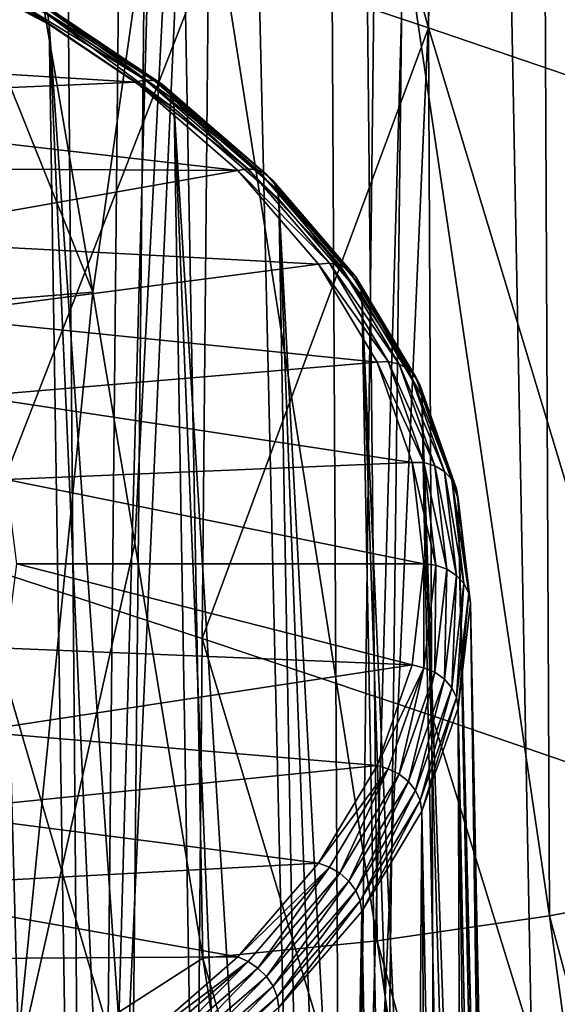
# Model space of a CAD drawing. Header units: metres. Extents: x -109 to 109, y -78 to 121.
# Tile 977 of 1056: x 82.31 to 84.63, y -36.97 to -32.73. Entities that reach past the tile are written whole.
import ezdxf

# ---------------------------------------------------------------- set-up
doc = ezdxf.new("R2010")
doc.units = ezdxf.units.M
doc.layers.add('solid_508554_SW0001', color=7, linetype='CONTINUOUS')

msp = doc.modelspace()

# ---------------------------------------------------------------- linework, layer by layer
at = {"layer": 'solid_508554_SW0001'}
for points in [[(81.517548, -39.341702, 35.72694), (81.786201, -6.268696, 17.328995), (82.400345, -6.415161, 17.07531)], [(81.517548, -39.341702, 35.72694), (82.400345, -6.415161, 17.07531), (82.998306, -6.577496, 16.794138)], [(82.668053, -39.634808, 35.219269), (81.517548, -39.341702, 35.72694), (82.998306, -6.577496, 16.794138)], [(82.668053, -39.634808, 35.219269), (82.998306, -6.577496, 16.794138), (83.578468, -6.755256, 16.486248)], [(82.668053, -39.634808, 35.219269), (83.578468, -6.755256, 16.486248), (84.139221, -6.947954, 16.152485)], [(83.750977, -39.986439, 34.610226), (82.668053, -39.634808, 35.219269), (84.139221, -6.947954, 16.152485)], [(83.750977, -39.986439, 34.610226), (84.139221, -6.947954, 16.152485), (84.679039, -7.155062, 15.793764)], [(83.750977, -39.986439, 34.610226), (84.679039, -7.155062, 15.793764), (85.196434, -7.376012, 15.411067)], [(84.754463, -40.392738, 33.906487), (83.750977, -39.986439, 34.610226), (85.196434, -7.376012, 15.411067)], [(84.754463, -49.560249, 18.027895), (84.679039, -17.255331, -1.700416), (84.139221, -17.462439, -2.059138)], [(83.750977, -49.966553, 17.324158), (84.139221, -17.462439, -2.059138), (83.578468, -17.655138, -2.392901)], [(83.750977, -49.966553, 17.324158), (84.754463, -49.560249, 18.027895), (84.139221, -17.462439, -2.059138)], [(83.750977, -49.966553, 17.324158), (83.578468, -17.655138, -2.392901), (82.998306, -17.832897, -2.70079)], [(82.668053, -50.318184, 16.715117), (82.998306, -17.832897, -2.70079), (82.400345, -17.995234, -2.981963)], [(82.668053, -50.318184, 16.715117), (83.750977, -49.966553, 17.324158), (82.998306, -17.832897, -2.70079)], [(82.668053, -50.318184, 16.715117), (82.400345, -17.995234, -2.981963), (81.786201, -18.141697, -3.235648)], [(81.517548, -50.61129, 16.207441), (82.668053, -50.318184, 16.715117), (81.786201, -18.141697, -3.235648)], [(83.155014, -29.521107, 37.202995), (83.126091, -32.449215, 39.340595), (84.07296, -32.766811, 38.79052)], [(84.056969, -29.822622, 36.681835), (83.155014, -29.521107, 37.202995), (84.07296, -32.766811, 38.79052)], [(84.056969, -29.822622, 36.681835), (84.07296, -32.766811, 38.79052), (85.013885, -33.088676, 38.233761)], [(84.953194, -30.127394, 36.153744), (84.056969, -29.822622, 36.681835), (85.013885, -33.088676, 38.233761)], [(81.318024, -30.640728, -0.866732), (82.191788, -31.381716, -0.426197), (82.627167, -33.904415, 0.661631)], [(81.318024, -30.640728, -0.866732), (82.627167, -33.904415, 0.661631), (81.81781, -33.970211, 0.570319)], [(85.320183, -36.450645, 2.47558), (84.567673, -31.009459, 0.220834), (85.316048, -30.828413, 0.534685)], [(84.593666, -36.588943, 2.235514), (83.794273, -31.163269, -0.045956), (84.567673, -31.009459, 0.220834)], [(85.320183, -36.450645, 2.47558), (84.593666, -36.588943, 2.235514), (84.567673, -31.009459, 0.220834)], [(83.851372, -36.697041, 2.047562), (83.00061, -31.288088, -0.262674), (83.794273, -31.163269, -0.045956)], [(84.593666, -36.588943, 2.235514), (83.851372, -36.697041, 2.047562), (83.794273, -31.163269, -0.045956)], [(82.627167, -33.904415, 0.661631), (82.191788, -31.381716, -0.426197), (83.00061, -31.288088, -0.262674)], [(82.808281, -34.98489, 1.132137), (82.627167, -33.904415, 0.661631), (83.00061, -31.288088, -0.262674)], [(83.100746, -36.771847, 1.916335), (82.808281, -34.98489, 1.132137), (83.00061, -31.288088, -0.262674)], [(83.851372, -36.697041, 2.047562), (83.100746, -36.771847, 1.916335), (83.00061, -31.288088, -0.262674)], [(83.126091, -32.449215, 39.340595), (82.174248, -32.13662, 39.885128), (82.105095, -35.07114, 42.026928)], [(81.815582, -32.383057, 25.202162), (81.820724, -32.424393, 25.232327), (82.439476, -32.752308, 24.66436)], [(81.815582, -32.383057, 25.202162), (82.439476, -32.752308, 24.66436), (82.433723, -32.710655, 24.634745)], [(82.589737, -42.421547, 30.392492), (82.439476, -32.752308, 24.66436), (81.820724, -32.424393, 25.232327)], [(82.282318, -42.248825, 30.691652), (82.589737, -42.421547, 30.392492), (81.820724, -32.424393, 25.232327)], [(83.126091, -32.449215, 39.340595), (82.105095, -35.07114, 42.026928), (83.098907, -35.395222, 41.4543)], [(84.07296, -32.766811, 38.79052), (83.126091, -32.449215, 39.340595), (83.098907, -35.395222, 41.4543)], [(82.325508, -32.635708, 24.486624), (82.8536, -32.990387, 23.872305), (82.288528, -32.647732, 24.452469)], [(82.89357, -32.994198, 23.904858), (82.8536, -32.990387, 23.872305), (82.325508, -32.635708, 24.486624)], [(82.362152, -32.637291, 24.523039), (82.89357, -32.994198, 23.904858), (82.325508, -32.635708, 24.486624)], [(82.928009, -33.009876, 23.940063), (82.89357, -32.994198, 23.904858), (82.362152, -32.637291, 24.523039)], [(82.39373, -32.651047, 24.561575), (82.928009, -33.009876, 23.940063), (82.362152, -32.637291, 24.523039)], [(80.197067, -32.839542, 24.120243), (82.288528, -32.647732, 24.452469), (82.813133, -33.000443, 23.841558)], [(82.8536, -32.990387, 23.872305), (82.813133, -33.000443, 23.841558), (82.288528, -32.647732, 24.452469)], [(82.95462, -33.036373, 23.975574), (82.928009, -33.009876, 23.940063), (82.39373, -32.651047, 24.561575)], [(82.418129, -32.676056, 24.599659), (82.95462, -33.036373, 23.975574), (82.39373, -32.651047, 24.561575)], [(82.971626, -33.071922, 24.009016), (82.95462, -33.036373, 23.975574), (82.418129, -32.676056, 24.599659)], [(82.433723, -32.710655, 24.634745), (82.971626, -33.071922, 24.009016), (82.418129, -32.676056, 24.599659)], [(82.433723, -32.710655, 24.634745), (82.439476, -32.752308, 24.66436), (82.977898, -33.113922, 24.038025)], [(82.433723, -32.710655, 24.634745), (82.977898, -33.113922, 24.038025), (82.971626, -33.071922, 24.009016)], [(83.141785, -42.792309, 29.750311), (82.977898, -33.113922, 24.038025), (82.439476, -32.752308, 24.66436)], [(82.876549, -42.602913, 30.078356), (83.141785, -42.792309, 29.750311), (82.439476, -32.752308, 24.66436)], [(82.589737, -42.421547, 30.392492), (82.876549, -42.602913, 30.078356), (82.439476, -32.752308, 24.66436)], [(84.07296, -32.766811, 38.79052), (83.098907, -35.395222, 41.4543), (84.087349, -35.727627, 40.877487)], [(84.07296, -32.766811, 38.79052), (84.087349, -35.727627, 40.877487), (85.069588, -36.065388, 40.29422)], [(85.013885, -33.088676, 38.233761), (84.07296, -32.766811, 38.79052), (85.069588, -36.065388, 40.29422)], [(80.728073, -33.088875, 23.688385), (80.197067, -32.839542, 24.120243), (82.813133, -33.000443, 23.841558)], [(80.728073, -33.088875, 23.688385), (82.813133, -33.000443, 23.841558), (83.252068, -33.381081, 23.182272)], [(82.8536, -32.990387, 23.872305), (83.295776, -33.373318, 23.209047), (82.813133, -33.000443, 23.841558)], [(83.295776, -33.373318, 23.209047), (83.252068, -33.381081, 23.182272), (82.813133, -33.000443, 23.841558)], [(83.338524, -33.379539, 23.237429), (83.295776, -33.373318, 23.209047), (82.8536, -32.990387, 23.872305)], [(82.89357, -32.994198, 23.904858), (83.338524, -33.379539, 23.237429), (82.8536, -32.990387, 23.872305)], [(83.375359, -33.397293, 23.269039), (83.338524, -33.379539, 23.237429), (82.89357, -32.994198, 23.904858)], [(82.928009, -33.009876, 23.940063), (83.375359, -33.397293, 23.269039), (82.89357, -32.994198, 23.904858)], [(83.403824, -33.425392, 23.301771), (83.375359, -33.397293, 23.269039), (82.928009, -33.009876, 23.940063)], [(82.95462, -33.036373, 23.975574), (83.403824, -33.425392, 23.301771), (82.928009, -33.009876, 23.940063)], [(83.422012, -33.461967, 23.333437), (83.403824, -33.425392, 23.301771), (82.95462, -33.036373, 23.975574)], [(82.971626, -33.071922, 24.009016), (83.422012, -33.461967, 23.333437), (82.95462, -33.036373, 23.975574)], [(81.192276, -33.369438, 23.202436), (80.728073, -33.088875, 23.688385), (83.252068, -33.381081, 23.182272)], [(82.971626, -33.071922, 24.009016), (82.977898, -33.113922, 24.038025), (83.428719, -33.504345, 23.361792)], [(82.971626, -33.071922, 24.009016), (83.428719, -33.504345, 23.361792), (83.422012, -33.461967, 23.333437)], [(83.604012, -43.192612, 29.056969), (83.428719, -33.504345, 23.361792), (82.977898, -33.113922, 24.038025)], [(83.384544, -42.989098, 29.409464), (83.604012, -43.192612, 29.056969), (82.977898, -33.113922, 24.038025)], [(83.141785, -42.792309, 29.750311), (83.384544, -42.989098, 29.409464), (82.977898, -33.113922, 24.038025)], [(81.582558, -33.676918, 22.669865), (81.192276, -33.369438, 23.202436), (83.252068, -33.381081, 23.182272)], [(81.582558, -33.676918, 22.669865), (83.252068, -33.381081, 23.182272), (83.599609, -33.784615, 22.48333)], [(83.295776, -33.373318, 23.209047), (83.646042, -33.779327, 22.505819), (83.252068, -33.381081, 23.182272)], [(83.646042, -33.779327, 22.505819), (83.599609, -33.784615, 22.48333), (83.252068, -33.381081, 23.182272)], [(83.690994, -33.788101, 22.529776), (83.646042, -33.779327, 22.505819), (83.295776, -33.373318, 23.209047)], [(83.338524, -33.379539, 23.237429), (83.690994, -33.788101, 22.529776), (83.295776, -33.373318, 23.209047)], [(83.729729, -33.808056, 22.557575), (83.690994, -33.788101, 22.529776), (83.338524, -33.379539, 23.237429)], [(83.375359, -33.397293, 23.269039), (83.729729, -33.808056, 22.557575), (83.338524, -33.379539, 23.237429)], [(83.759659, -33.837856, 22.587362), (83.729729, -33.808056, 22.557575), (83.375359, -33.397293, 23.269039)], [(83.403824, -33.425392, 23.301771), (83.759659, -33.837856, 22.587362), (83.375359, -33.397293, 23.269039)], [(83.778793, -33.875519, 22.617146), (83.759659, -33.837856, 22.587362), (83.403824, -33.425392, 23.301771)], [(83.422012, -33.461967, 23.333437), (83.778793, -33.875519, 22.617146), (83.403824, -33.425392, 23.301771)], [(83.422012, -33.461967, 23.333437), (83.428719, -33.504345, 23.361792), (83.785843, -33.918297, 22.644806)], [(83.422012, -33.461967, 23.333437), (83.785843, -33.918297, 22.644806), (83.778793, -33.875519, 22.617146)], [(83.970169, -43.617035, 28.321844), (83.785843, -33.918297, 22.644806), (83.428719, -33.504345, 23.361792)], [(83.799438, -43.402161, 28.694021), (83.970169, -43.617035, 28.321844), (83.428719, -33.504345, 23.361792)], [(83.604012, -43.192612, 29.056969), (83.799438, -43.402161, 28.694021), (83.428719, -33.504345, 23.361792)], [(81.892738, -34.006516, 22.098988), (81.582558, -33.676918, 22.669865), (83.599609, -33.784615, 22.48333)], [(83.646042, -33.779327, 22.505819), (83.899681, -34.202923, 21.772129), (83.599609, -33.784615, 22.48333)], [(83.94622, -34.214363, 21.791471), (83.899681, -34.202923, 21.772129), (83.646042, -33.779327, 22.505819)], [(83.690994, -33.788101, 22.529776), (83.94622, -34.214363, 21.791471), (83.646042, -33.779327, 22.505819)], [(81.892738, -34.006516, 22.098988), (83.599609, -33.784615, 22.48333), (83.85128, -34.206078, 21.753336)], [(83.899681, -34.202923, 21.772129), (83.85128, -34.206078, 21.753336), (83.599609, -33.784615, 22.48333)], [(83.986328, -34.23661, 21.815294), (83.94622, -34.214363, 21.791471), (83.690994, -33.788101, 22.529776)], [(83.729729, -33.808056, 22.557575), (83.986328, -34.23661, 21.815294), (83.690994, -33.788101, 22.529776)], [(84.017326, -34.268188, 21.842007), (83.986328, -34.23661, 21.815294), (83.729729, -33.808056, 22.557575)], [(83.759659, -33.837856, 22.587362), (84.017326, -34.268188, 21.842007), (83.729729, -33.808056, 22.557575)], [(84.03714, -34.306984, 21.869825), (84.017326, -34.268188, 21.842007), (83.759659, -33.837856, 22.587362)], [(83.778793, -33.875519, 22.617146), (84.03714, -34.306984, 21.869825), (83.759659, -33.837856, 22.587362)], [(81.81781, -33.970211, 0.570319), (82.627167, -33.904415, 0.661631), (82.290245, -37.292866, 2.032459)], [(82.290245, -37.292866, 2.032459), (82.627167, -33.904415, 0.661631), (82.808281, -34.98489, 1.132137)], [(83.778793, -33.875519, 22.617146), (83.785843, -33.918297, 22.644806), (84.044434, -34.350178, 21.896763)], [(83.778793, -33.875519, 22.617146), (84.044434, -34.350178, 21.896763), (84.03714, -34.306984, 21.869825)], [(84.235306, -44.059845, 27.554876), (84.044434, -34.350178, 21.896763), (83.785843, -33.918297, 22.644806)], [(84.115623, -43.83651, 27.941702), (84.235306, -44.059845, 27.554876), (83.785843, -33.918297, 22.644806)], [(83.970169, -43.617035, 28.321844), (84.115623, -43.83651, 27.941702), (83.785843, -33.918297, 22.644806)], [(82.117798, -34.352863, 21.499098), (81.892738, -34.006516, 22.098988), (83.85128, -34.206078, 21.753336)], [(82.117798, -34.352863, 21.499098), (83.85128, -34.206078, 21.753336), (84.003059, -34.638481, 21.004393)], [(83.899681, -34.202923, 21.772129), (84.053246, -34.638378, 21.0179), (83.85128, -34.206078, 21.753336)], [(84.053246, -34.638378, 21.0179), (84.003059, -34.638481, 21.004393), (83.85128, -34.206078, 21.753336)], [(84.100754, -34.652554, 21.032497), (84.053246, -34.638378, 21.0179), (83.899681, -34.202923, 21.772129)], [(83.94622, -34.214363, 21.791471), (84.100754, -34.652554, 21.032497), (83.899681, -34.202923, 21.772129)], [(84.141693, -34.677166, 21.052233), (84.100754, -34.652554, 21.032497), (83.94622, -34.214363, 21.791471)], [(83.986328, -34.23661, 21.815294), (84.141693, -34.677166, 21.052233), (83.94622, -34.214363, 21.791471)], [(84.173332, -34.710567, 21.075787), (84.141693, -34.677166, 21.052233), (83.986328, -34.23661, 21.815294)], [(84.017326, -34.268188, 21.842007), (84.173332, -34.710567, 21.075787), (83.986328, -34.23661, 21.815294)], [(84.19355, -34.750526, 21.101587), (84.173332, -34.710567, 21.075787), (84.017326, -34.268188, 21.842007)], [(84.03714, -34.306984, 21.869825), (84.19355, -34.750526, 21.101587), (84.017326, -34.268188, 21.842007)], [(84.03714, -34.306984, 21.869825), (84.044434, -34.350178, 21.896763), (84.201004, -34.794151, 21.127779)], [(84.03714, -34.306984, 21.869825), (84.201004, -34.794151, 21.127779), (84.19355, -34.750526, 21.101587)], [(82.254257, -34.710518, 20.879616), (82.117798, -34.352863, 21.499098), (84.003059, -34.638481, 21.004393)], [(84.395836, -44.515049, 26.766438), (84.201004, -34.794151, 21.127779), (84.044434, -34.350178, 21.896763)], [(84.328819, -44.286278, 27.16268), (84.395836, -44.515049, 26.766438), (84.044434, -34.350178, 21.896763)], [(84.235306, -44.059845, 27.554876), (84.328819, -44.286278, 27.16268), (84.044434, -34.350178, 21.896763)], [(82.254257, -34.710518, 20.879616), (84.003059, -34.638481, 21.004393), (84.053459, -35.074028, 20.25)], [(84.053246, -34.638378, 21.0179), (84.10466, -35.0798, 20.253332), (84.003059, -34.638481, 21.004393)], [(84.10466, -35.0798, 20.253332), (84.053459, -35.074028, 20.25), (84.003059, -34.638481, 21.004393)], [(84.152496, -35.096756, 20.263121), (84.10466, -35.0798, 20.253332), (84.053246, -34.638378, 21.0179)], [(84.100754, -34.652554, 21.032497), (84.152496, -35.096756, 20.263121), (84.053246, -34.638378, 21.0179)], [(84.193718, -35.123756, 20.278711), (84.152496, -35.096756, 20.263121), (84.100754, -34.652554, 21.032497)], [(84.141693, -34.677166, 21.052233), (84.193718, -35.123756, 20.278711), (84.100754, -34.652554, 21.032497)], [(82.254257, -34.710518, 20.879616), (84.053459, -35.074028, 20.25), (82.300003, -35.074028, 20.25)], [(84.225571, -35.159008, 20.299063), (84.193718, -35.123756, 20.278711), (84.141693, -34.677166, 21.052233)], [(84.173332, -34.710567, 21.075787), (84.225571, -35.159008, 20.299063), (84.141693, -34.677166, 21.052233)], [(84.245926, -35.20015, 20.322815), (84.225571, -35.159008, 20.299063), (84.173332, -34.710567, 21.075787)], [(84.19355, -34.750526, 21.101587), (84.245926, -35.20015, 20.322815), (84.173332, -34.710567, 21.075787)], [(84.19355, -34.750526, 21.101587), (84.201004, -34.794151, 21.127779), (84.253433, -35.244209, 20.348255)], [(84.19355, -34.750526, 21.101587), (84.253433, -35.244209, 20.348255), (84.245926, -35.20015, 20.322815)], [(84.201004, -34.794151, 21.127779), (84.449585, -44.976494, 25.967192), (84.253433, -35.244209, 20.348255)], [(84.436142, -44.74538, 26.367493), (84.449585, -44.976494, 25.967192), (84.201004, -34.794151, 21.127779)], [(84.395836, -44.515049, 26.766438), (84.436142, -44.74538, 26.367493), (84.201004, -34.794151, 21.127779)], [(82.290245, -37.292866, 2.032459), (82.808281, -34.98489, 1.132137), (83.100746, -36.771847, 1.916335)], [(82.105095, -35.07114, 42.026928), (82.04126, -38.041672, 44.153439), (83.073036, -38.379086, 43.555527)], [(83.098907, -35.395222, 41.4543), (82.105095, -35.07114, 42.026928), (83.073036, -38.379086, 43.555527)], [(82.254257, -35.437538, 19.620384), (82.300003, -35.074028, 20.25), (84.00312, -35.509327, 19.496042)], [(82.300003, -35.074028, 20.25), (84.053459, -35.074028, 20.25), (84.00312, -35.509327, 19.496042)], [(84.053246, -35.521225, 19.488764), (84.00312, -35.509327, 19.496042), (84.053459, -35.074028, 20.25)], [(84.053246, -35.521225, 19.488764), (84.053459, -35.074028, 20.25), (84.10466, -35.0798, 20.253332)], [(84.100754, -35.540955, 19.493744), (84.053246, -35.521225, 19.488764), (84.10466, -35.0798, 20.253332)], [(84.100754, -35.540955, 19.493744), (84.10466, -35.0798, 20.253332), (84.152496, -35.096756, 20.263121)], [(84.141693, -35.570351, 19.50519), (84.100754, -35.540955, 19.493744), (84.152496, -35.096756, 20.263121)], [(84.141693, -35.570351, 19.50519), (84.152496, -35.096756, 20.263121), (84.193718, -35.123756, 20.278711)], [(84.173332, -35.607449, 19.522339), (84.141693, -35.570351, 19.50519), (84.193718, -35.123756, 20.278711)], [(84.173332, -35.607449, 19.522339), (84.193718, -35.123756, 20.278711), (84.225571, -35.159008, 20.299063)], [(84.19355, -35.649773, 19.544044), (84.173332, -35.607449, 19.522339), (84.225571, -35.159008, 20.299063)], [(84.19355, -35.649773, 19.544044), (84.225571, -35.159008, 20.299063), (84.245926, -35.20015, 20.322815)], [(84.19355, -35.649773, 19.544044), (84.245926, -35.20015, 20.322815), (84.201004, -35.694271, 19.568729)], [(84.245926, -35.20015, 20.322815), (84.253433, -35.244209, 20.348255), (84.201004, -35.694271, 19.568729)], [(84.395836, -45.437939, 25.167944), (84.201004, -35.694271, 19.568729), (84.253433, -35.244209, 20.348255)], [(84.436142, -45.207607, 25.566891), (84.395836, -45.437939, 25.167944), (84.253433, -35.244209, 20.348255)], [(84.449585, -44.976494, 25.967192), (84.436142, -45.207607, 25.566891), (84.253433, -35.244209, 20.348255)], [(83.098907, -35.395222, 41.4543), (83.073036, -38.379086, 43.555527), (84.099205, -38.725735, 42.953629)], [(84.087349, -35.727627, 40.877487), (83.098907, -35.395222, 41.4543), (84.099205, -38.725735, 42.953629)], [(82.117798, -35.795197, 19.000902), (82.254257, -35.437538, 19.620384), (84.00312, -35.509327, 19.496042)], [(82.117798, -35.795197, 19.000902), (84.00312, -35.509327, 19.496042), (83.851471, -35.941582, 18.747353)], [(84.053246, -35.521225, 19.488764), (83.851471, -35.941582, 18.747353), (84.00312, -35.509327, 19.496042)], [(84.053246, -35.521225, 19.488764), (83.899681, -35.95668, 18.734535), (83.851471, -35.941582, 18.747353)], [(83.94622, -35.979149, 18.73477), (83.899681, -35.95668, 18.734535), (84.053246, -35.521225, 19.488764)], [(84.100754, -35.540955, 19.493744), (83.94622, -35.979149, 18.73477), (84.053246, -35.521225, 19.488764)], [(83.986328, -36.010906, 18.742128), (83.94622, -35.979149, 18.73477), (84.100754, -35.540955, 19.493744)], [(84.141693, -35.570351, 19.50519), (83.986328, -36.010906, 18.742128), (84.100754, -35.540955, 19.493744)], [(84.017326, -36.049828, 18.756119), (83.986328, -36.010906, 18.742128), (84.141693, -35.570351, 19.50519)], [(84.173332, -35.607449, 19.522339), (84.017326, -36.049828, 18.756119), (84.141693, -35.570351, 19.50519)], [(84.03714, -36.093315, 18.775805), (84.017326, -36.049828, 18.756119), (84.173332, -35.607449, 19.522339)], [(84.19355, -35.649773, 19.544044), (84.03714, -36.093315, 18.775805), (84.173332, -35.607449, 19.522339)], [(84.19355, -35.649773, 19.544044), (84.044434, -36.138245, 18.799746), (84.03714, -36.093315, 18.775805)], [(84.19355, -35.649773, 19.544044), (84.201004, -35.694271, 19.568729), (84.044434, -36.138245, 18.799746)], [(84.235306, -45.893147, 24.379505), (84.044434, -36.138245, 18.799746), (84.201004, -35.694271, 19.568729)], [(84.087349, -35.727627, 40.877487), (84.099205, -38.725735, 42.953629), (85.11908, -39.07806, 42.345291)], [(85.069588, -36.065388, 40.29422), (84.087349, -35.727627, 40.877487), (85.11908, -39.07806, 42.345291)], [(84.328819, -45.66671, 24.771702), (84.235306, -45.893147, 24.379505), (84.201004, -35.694271, 19.568729)], [(84.395836, -45.437939, 25.167944), (84.328819, -45.66671, 24.771702), (84.201004, -35.694271, 19.568729)], [(81.892738, -36.141544, 18.401012), (82.117798, -35.795197, 19.000902), (83.851471, -35.941582, 18.747353)], [(81.892738, -36.141544, 18.401012), (83.851471, -35.941582, 18.747353), (83.599907, -36.363029, 18.017385)], [(83.899681, -35.95668, 18.734535), (83.599907, -36.363029, 18.017385), (83.851471, -35.941582, 18.747353)], [(83.899681, -35.95668, 18.734535), (83.646042, -36.380276, 18.000845), (83.599907, -36.363029, 18.017385)], [(83.690994, -36.405407, 17.996466), (83.646042, -36.380276, 18.000845), (83.899681, -35.95668, 18.734535)], [(83.94622, -35.979149, 18.73477), (83.690994, -36.405407, 17.996466), (83.899681, -35.95668, 18.734535)], [(83.729729, -36.439461, 17.999847), (83.690994, -36.405407, 17.996466), (83.94622, -35.979149, 18.73477)], [(83.986328, -36.010906, 18.742128), (83.729729, -36.439461, 17.999847), (83.94622, -35.979149, 18.73477)], [(83.759659, -36.48016, 18.010763), (83.729729, -36.439461, 17.999847), (83.986328, -36.010906, 18.742128)], [(84.017326, -36.049828, 18.756119), (83.759659, -36.48016, 18.010763), (83.986328, -36.010906, 18.742128)], [(83.778793, -36.52478, 18.028486), (83.759659, -36.48016, 18.010763), (84.017326, -36.049828, 18.756119)], [(84.03714, -36.093315, 18.775805), (83.778793, -36.52478, 18.028486), (84.017326, -36.049828, 18.756119)], [(84.03714, -36.093315, 18.775805), (83.785843, -36.570126, 18.051702), (83.778793, -36.52478, 18.028486)], [(84.03714, -36.093315, 18.775805), (84.044434, -36.138245, 18.799746), (83.785843, -36.570126, 18.051702)], [(81.582558, -36.471138, 17.830135), (81.892738, -36.141544, 18.401012), (83.599907, -36.363029, 18.017385)], [(83.970169, -46.335953, 23.612537), (83.785843, -36.570126, 18.051702), (84.044434, -36.138245, 18.799746)], [(84.115623, -46.116478, 23.992682), (83.970169, -46.335953, 23.612537), (84.044434, -36.138245, 18.799746)], [(84.235306, -45.893147, 24.379505), (84.115623, -46.116478, 23.992682), (84.044434, -36.138245, 18.799746)], [(81.582558, -36.471138, 17.830135), (83.599907, -36.363029, 18.017385), (83.252472, -36.766582, 17.318415)], [(83.646042, -36.380276, 18.000845), (83.252472, -36.766582, 17.318415), (83.599907, -36.363029, 18.017385)], [(83.646042, -36.380276, 18.000845), (83.295776, -36.786285, 17.297617), (83.252472, -36.766582, 17.318415)], [(83.338524, -36.813972, 17.288815), (83.295776, -36.786285, 17.297617), (83.646042, -36.380276, 18.000845)], [(83.690994, -36.405407, 17.996466), (83.338524, -36.813972, 17.288815), (83.646042, -36.380276, 18.000845)], [(83.375359, -36.850224, 17.288383), (83.338524, -36.813972, 17.288815), (83.690994, -36.405407, 17.996466)], [(83.729729, -36.439461, 17.999847), (83.375359, -36.850224, 17.288383), (83.690994, -36.405407, 17.996466)], [(83.403824, -36.892624, 17.296354), (83.375359, -36.850224, 17.288383), (83.729729, -36.439461, 17.999847)], [(83.759659, -36.48016, 18.010763), (83.403824, -36.892624, 17.296354), (83.729729, -36.439461, 17.999847)], [(86.006264, -41.873795, 4.803402), (84.593666, -36.588943, 2.235514), (85.320183, -36.450645, 2.47558)], [(81.192276, -36.778618, 17.297564), (81.582558, -36.471138, 17.830135), (83.252472, -36.766582, 17.318415)], [(83.422012, -36.938332, 17.312193), (83.403824, -36.892624, 17.296354), (83.759659, -36.48016, 18.010763)], [(83.778793, -36.52478, 18.028486), (83.422012, -36.938332, 17.312193), (83.759659, -36.48016, 18.010763)], [(83.778793, -36.52478, 18.028486), (83.428719, -36.984077, 17.334717), (83.422012, -36.938332, 17.312193)], [(83.778793, -36.52478, 18.028486), (83.785843, -36.570126, 18.051702), (83.428719, -36.984077, 17.334717)], [(83.604012, -46.76038, 22.877413), (83.428719, -36.984077, 17.334717), (83.785843, -36.570126, 18.051702)], [(83.799438, -46.550831, 23.240362), (83.604012, -46.76038, 22.877413), (83.785843, -36.570126, 18.051702)], [(83.970169, -46.335953, 23.612537), (83.799438, -46.550831, 23.240362), (83.785843, -36.570126, 18.051702)], [(85.322762, -41.997974, 4.587648), (83.851372, -36.697041, 2.047562), (84.593666, -36.588943, 2.235514)], [(86.006264, -41.873795, 4.803402), (85.322762, -41.997974, 4.587648), (84.593666, -36.588943, 2.235514)], [(84.626747, -42.091187, 4.425282), (83.100746, -36.771847, 1.916335), (83.851372, -36.697041, 2.047562)], [(85.322762, -41.997974, 4.587648), (84.626747, -42.091187, 4.425282), (83.851372, -36.697041, 2.047562)], [(80.728073, -37.059181, 16.811615), (81.192276, -36.778618, 17.297564), (82.813698, -37.14719, 16.659182)], [(81.192276, -36.778618, 17.297564), (83.252472, -36.766582, 17.318415), (82.813698, -37.14719, 16.659182)], [(82.290245, -37.292866, 2.032459), (83.100746, -36.771847, 1.916335), (83.173737, -37.226425, 2.117029)], [(83.295776, -36.786285, 17.297617), (82.813698, -37.14719, 16.659182), (83.252472, -36.766582, 17.318415)], [(83.295776, -36.786285, 17.297617), (82.8536, -37.169216, 16.634359), (82.813698, -37.14719, 16.659182)], [(82.89357, -37.199314, 16.621384), (82.8536, -37.169216, 16.634359), (83.295776, -36.786285, 17.297617)], [(83.338524, -36.813972, 17.288815), (82.89357, -37.199314, 16.621384), (83.295776, -36.786285, 17.297617)], [(84.626747, -42.091187, 4.425282), (83.173737, -37.226425, 2.117029), (83.100746, -36.771847, 1.916335)], [(82.928009, -37.23764, 16.617359), (82.89357, -37.199314, 16.621384), (83.338524, -36.813972, 17.288815)], [(83.375359, -36.850224, 17.288383), (82.928009, -37.23764, 16.617359), (83.338524, -36.813972, 17.288815)], [(82.95462, -37.281643, 16.622551), (82.928009, -37.23764, 16.617359), (83.375359, -36.850224, 17.288383)], [(83.403824, -36.892624, 17.296354), (82.95462, -37.281643, 16.622551), (83.375359, -36.850224, 17.288383)], [(82.971626, -37.328377, 16.636616), (82.95462, -37.281643, 16.622551), (83.403824, -36.892624, 17.296354)], [(83.422012, -36.938332, 17.312193), (82.971626, -37.328377, 16.636616), (83.403824, -36.892624, 17.296354)], [(83.422012, -36.938332, 17.312193), (82.977898, -37.3745, 16.658485), (82.971626, -37.328377, 16.636616)], [(83.422012, -36.938332, 17.312193), (83.428719, -36.984077, 17.334717), (82.977898, -37.3745, 16.658485)]]:
    msp.add_3dface(points, dxfattribs=at)

doc.saveas('drawing.dxf')
